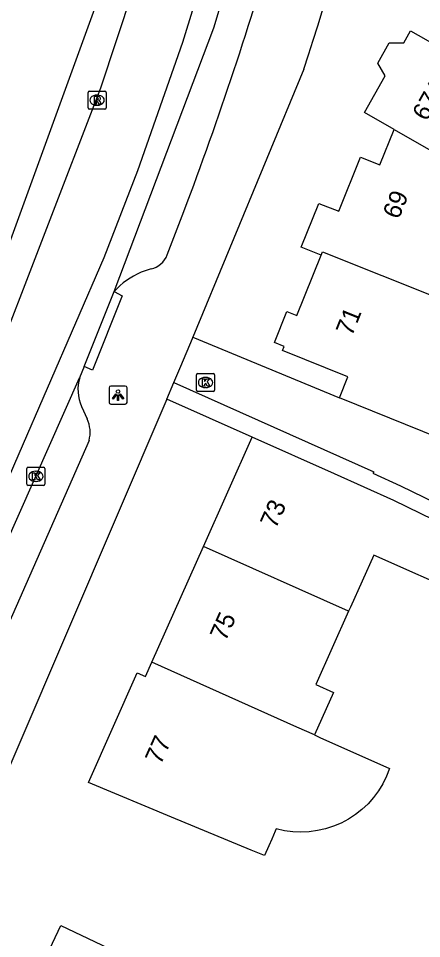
# Model space of a CAD drawing. Extents: x 160356 to 161355, y 381727 to 382845.
# Drawn here: x 160864.3 to 160886.7, y 382308 to 382359 of the extents above; entities that cross this region are included whole.
import ezdxf

# ---------------------------------------------------------------- set-up
doc = ezdxf.new("R2010")
doc.units = 0
for name, color, linetype in [('IMGEO_Kolk', 7, 'Continuous'), ('IMGEO_Lichtpunt', 7, 'Continuous'), ('IMGEO_Pand', 7, 'Continuous'), ('IMGEO_Pand_nummerreeks', 7, 'Continuous'), ('IMGEO_Rijbaan_lokaal_gesloten', 7, 'Continuous'), ('IMGEO_Rijbaan_lokaal_open', 7, 'Continuous'), ('IMGEO_Rioolput', 7, 'Continuous'), ('IMGEO_Voetpad_open', 7, 'Continuous')]:
    doc.layers.add(name, color=color, linetype=linetype)

msp = doc.modelspace()

# ---------------------------------------------------------------- linework, layer by layer
at = {"layer": 'IMGEO_Kolk'}
for p, q in [((160874.199, 382338.408), (160874.199, 382339.26)), ((160874.274, 382339.334), (160875.126, 382339.334)), ((160875.2, 382339.26), (160875.2, 382338.408)), ((160874.687, 382339.114), (160874.712, 382339.114)), ((160875.126, 382338.334), (160874.274, 382338.334)), ((160874.71, 382338.554), (160874.685, 382338.554)), ((160864.777, 382333.202), (160864.777, 382334.054)), ((160864.852, 382334.128), (160865.704, 382334.128)), ((160865.265, 382333.908), (160865.29, 382333.908)), ((160865.778, 382334.054), (160865.778, 382333.202)), ((160865.704, 382333.128), (160864.852, 382333.128)), ((160865.288, 382333.348), (160865.263, 382333.348))]:
    msp.add_line(p, q, dxfattribs=at)
for points in [[(160874.199, 382338.408), (160874.199, 382339.26)], [(160874.274, 382339.334), (160875.126, 382339.334)], [(160875.2, 382339.26), (160875.2, 382338.408)], [(160874.52, 382339.034), (160874.643, 382339.034), (160874.643, 382338.883), (160874.773, 382339.034), (160874.937, 382339.034), (160874.791, 382338.883), (160874.944, 382338.634), (160874.792, 382338.634), (160874.707, 382338.798), (160874.643, 382338.731), (160874.643, 382338.634), (160874.52, 382338.634), (160874.52, 382339.034)], [(160875.126, 382338.334), (160874.274, 382338.334)], [(160864.777, 382333.202), (160864.777, 382334.054)], [(160864.852, 382334.128), (160865.704, 382334.128)], [(160865.098, 382333.828), (160865.221, 382333.828), (160865.221, 382333.677), (160865.351, 382333.828), (160865.515, 382333.828), (160865.369, 382333.677), (160865.522, 382333.428), (160865.37, 382333.428), (160865.285, 382333.592), (160865.221, 382333.525), (160865.221, 382333.428), (160865.098, 382333.428), (160865.098, 382333.828)], [(160865.778, 382334.054), (160865.778, 382333.202)], [(160865.704, 382333.128), (160864.852, 382333.128)]]:
    msp.add_lwpolyline(points, dxfattribs=at)
for centre, start, end in [((160874.276, 382339.258), 91.552, 178.448), ((160874.276, 382339.258), 91.552, 178.448), ((160875.124, 382339.258), 1.552, 88.448), ((160875.124, 382339.258), 1.552, 88.448), ((160874.276, 382338.41), 181.552, 268.448), ((160874.276, 382338.41), 181.552, 268.448), ((160875.124, 382338.41), 271.552, 358.448), ((160875.124, 382338.41), 271.552, 358.448), ((160864.854, 382334.052), 91.552, 178.448), ((160864.854, 382334.052), 91.552, 178.448), ((160865.702, 382334.052), 1.552, 88.448), ((160865.702, 382334.052), 1.552, 88.448), ((160864.854, 382333.204), 181.552, 268.448), ((160864.854, 382333.204), 181.552, 268.448), ((160865.702, 382333.204), 271.552, 358.448), ((160865.702, 382333.204), 271.552, 358.448)]:
    msp.add_arc(centre, 0.0765, start, end, dxfattribs=at)
for centre, major_axis, ratio, start_param, end_param in [((160874.686, 382338.834), (-0.387, 0.002), 0.722429, 4.712389, 7.853982), ((160874.711, 382338.834), (-0.39, 0.002), 0.717154, 1.570796, 4.712389), ((160865.264, 382333.628), (-0.387, 0.002), 0.722429, 4.712389, 7.853982), ((160865.289, 382333.628), (-0.39, 0.002), 0.717154, 1.570796, 4.712389)]:
    msp.add_ellipse(centre, major_axis=major_axis, ratio=ratio, start_param=start_param, end_param=end_param, dxfattribs=at)
at = {"layer": 'IMGEO_Lichtpunt'}
for p, q in [((160869.341, 382338.538), (160869.341, 382337.731)), ((160869.341, 382338.538), (160869.341, 382337.731)), ((160870.243, 382338.633), (160869.435, 382338.633)), ((160870.243, 382338.633), (160869.435, 382338.633)), ((160870.337, 382337.731), (160870.337, 382338.538)), ((160870.337, 382337.731), (160870.337, 382338.538)), ((160869.435, 382337.637), (160870.243, 382337.637)), ((160869.435, 382337.637), (160870.243, 382337.637))]:
    msp.add_line(p, q, dxfattribs=at)
for points in [[(160869.715, 382338.202), (160869.754, 382338.174), (160869.566, 382337.912), (160869.528, 382337.939), (160869.715, 382338.202)], [(160869.817, 382338.154), (160869.864, 382338.154), (160869.864, 382337.832), (160869.817, 382337.832), (160869.817, 382338.154)], [(160869.927, 382338.174), (160869.965, 382338.201), (160870.152, 382337.939), (160870.113, 382337.911), (160869.927, 382338.174)]]:
    msp.add_lwpolyline(points, dxfattribs=at)
msp.add_circle((160869.84, 382338.336), 0.0994, dxfattribs=at)
for centre, start, end in [((160869.435, 382338.538), 90, 180), ((160869.435, 382338.538), 90, 180), ((160870.243, 382338.538), 0, 90), ((160870.243, 382338.538), 0, 90), ((160869.435, 382337.731), 180, 270), ((160869.435, 382337.731), 180, 270), ((160870.243, 382337.731), 270, 0), ((160870.243, 382337.731), 270, 360)]:
    msp.add_arc(centre, 0.0946, start, end, dxfattribs=at)
at = {"layer": 'IMGEO_Pand'}
for points in [[(160885.173, 382352.879), (160883.52, 382353.815), (160884.674, 382355.858), (160884.261, 382356.559), (160884.894, 382357.678), (160885.708, 382357.685), (160886.083, 382358.35), (160890.436, 382355.89), (160891.517, 382355.279), (160891.981, 382356.1)], [(160881.115, 382345.893), (160880.011, 382346.339), (160880.994, 382348.777), (160882.09, 382348.335), (160883.301, 382351.34), (160884.377, 382350.905), (160885.173, 382352.879)], [(160885.173, 382352.879), (160888.768, 382350.815)], [(160882.132, 382337.982), (160882.6, 382339.144), (160878.98, 382340.603), (160879.071, 382340.829), (160878.527, 382341.048), (160879.22, 382342.766), (160879.766, 382342.546), (160881.115, 382345.893)], [(160881.115, 382345.893), (160881.19, 382346.081), (160891.164, 382342.107)], [(160888.471, 382335.427), (160886.77, 382336.113), (160882.132, 382337.982)], [(160874.585, 382329.739), (160877.293, 382335.801)], [(160890.361, 382329.752), (160885.161, 382332.287), (160881.859, 382333.762), (160877.293, 382335.801)], [(160871.715, 382323.311), (160874.585, 382329.739)], [(160882.643, 382326.139), (160874.585, 382329.739)], [(160890.361, 382329.752), (160889.128, 382326.989), (160884.038, 382329.262), (160882.746, 382326.37), (160882.643, 382326.139)], [(160882.643, 382326.139), (160880.826, 382322.072), (160881.799, 382321.637), (160880.745, 382319.276)], [(160880.745, 382319.276), (160881.049, 382319.14), (160884.914, 382317.413), (160884.746, 382316.983), (160884.541, 382316.57), (160884.301, 382316.176), (160884.026, 382315.806), (160883.72, 382315.461), (160883.384, 382315.145), (160883.022, 382314.859), (160882.635, 382314.607), (160882.228, 382314.39), (160881.803, 382314.21), (160881.364, 382314.069), (160880.915, 382313.966), (160880.458, 382313.904), (160879.997, 382313.883), (160879.536, 382313.903), (160879.079, 382313.963), (160878.628, 382314.064), (160878.568, 382313.928), (160878.375, 382313.497), (160878.212, 382313.132), (160877.965, 382312.578), (160877.232, 382312.882), (160872.811, 382314.715), (160868.192, 382316.629), (160870.91, 382322.715), (160871.359, 382322.515), (160871.715, 382323.311)], [(160880.745, 382319.276), (160879.771, 382319.711), (160871.715, 382323.311)], [(160861.254, 382301.794), (160862.877, 382305.227), (160864.628, 382304.4), (160866.658, 382308.693), (160871.178, 382306.555), (160873.512, 382305.451), (160875.687, 382304.422), (160873.039, 382298.823), (160876.847, 382297.022), (160875.853, 382294.92)]]:
    msp.add_lwpolyline(points, dxfattribs=at)
at = {"layer": 'IMGEO_Rijbaan_lokaal_gesloten'}
for points in [[(160863.441, 382345.553), (160870.039, 382363.675)], [(160871.535, 382363.229), (160868.864, 382355.162), (160862.656, 382339.12), (160850.947, 382313.328), (160845.281, 382301.287), (160837.239, 382284.953), (160826.989, 382265.037), (160812.989, 382240.37), (160784.239, 382192.537), (160777.906, 382181.828), (160776.425, 382182.776)], [(160874.812, 382362.252), (160874.567, 382361.431), (160873.42, 382357.694), (160870.928, 382350.579), (160869.059, 382345.759), (160864.338, 382334.874), (160859.092, 382322.809), (160853.059, 382309.759), (160846.567, 382296.087), (160839.879, 382282.612), (160835.649, 382274.12), (160830.666, 382264.645), (160824.699, 382254.022), (160816.567, 382239.989), (160805.748, 382221.628), (160792.985, 382200.423), (160781.379, 382180.62), (160782.592, 382179.909)], [(160869.629, 382343.884), (160875.162, 382358.523), (160876.154, 382361.855)], [(160867.955, 382339.717), (160869.629, 382343.884)], [(160867.955, 382339.717), (160867.708, 382339.101)], [(160859.359, 382320.315), (160867.708, 382339.101)]]:
    msp.add_lwpolyline(points, dxfattribs=at)
at = {"layer": 'IMGEO_Rijbaan_lokaal_open'}
for points in [[(160872.943, 382338.838), (160873.33, 382339.739), (160873.965, 382341.274), (160873.995, 382341.347)], [(160873.995, 382341.347), (160882.132, 382337.982)], [(160872.943, 382338.838), (160884.033, 382333.886), (160883.992, 382333.795), (160885.528, 382333.109), (160890.786, 382330.545), (160897.619, 382326.885), (160905.536, 382322.657), (160905.112, 382321.863)]]:
    msp.add_lwpolyline(points, dxfattribs=at)
at = {"layer": 'IMGEO_Rioolput'}
for p, q in [((160868.173, 382354.075), (160868.173, 382354.927)), ((160868.248, 382355.001), (160869.1, 382355.001)), ((160868.661, 382354.781), (160868.686, 382354.781)), ((160869.174, 382354.927), (160869.174, 382354.075)), ((160868.684, 382354.221), (160868.659, 382354.221)), ((160869.1, 382354.001), (160868.248, 382354.001))]:
    msp.add_line(p, q, dxfattribs=at)
for points in [[(160868.173, 382354.075), (160868.173, 382354.927)], [(160868.248, 382355.001), (160869.1, 382355.001)], [(160868.762, 382354.699), (160868.51, 382354.701), (160868.51, 382354.301)], [(160868.688, 382354.62), (160868.634, 382354.62), (160868.634, 382354.539)], [(160869.174, 382354.927), (160869.174, 382354.075)], [(160868.51, 382354.301), (160868.634, 382354.301), (160868.634, 382354.463), (160868.645, 382354.463)], [(160868.634, 382354.539), (160868.686, 382354.539)], [(160868.692, 382354.434), (160868.763, 382354.301), (160868.903, 382354.301), (160868.838, 382354.427)], [(160869.1, 382354.001), (160868.248, 382354.001)]]:
    msp.add_lwpolyline(points, dxfattribs=at)
for centre, radius, start, end in [((160868.25, 382354.925), 0.0765, 91.552, 178.448), ((160868.25, 382354.925), 0.0765, 91.552, 178.448), ((160868.694, 382354.524), 0.0964, 77.0061, 93.1865), ((160868.708, 382354.581), 0.0378, 276.6634, 79.6772), ((160868.761, 382354.589), 0.109, 350.3612, 89.416), ((160868.759, 382354.589), 0.112, 277.5842, 350.9817), ((160869.098, 382354.925), 0.0765, 1.552, 88.448), ((160869.098, 382354.925), 0.0765, 1.552, 88.448), ((160868.25, 382354.077), 0.0765, 181.552, 268.448), ((160868.25, 382354.077), 0.0765, 181.552, 268.448), ((160868.644, 382354.41), 0.0533, 26.0293, 88.6989), ((160868.67, 382354.728), 0.19, 274.7715, 282.9687), ((160868.743, 382354.374), 0.108, 29.5134, 73.7905), ((160869.098, 382354.077), 0.0765, 271.552, 358.448), ((160869.098, 382354.077), 0.0765, 271.552, 358.448)]:
    msp.add_arc(centre, radius, start, end, dxfattribs=at)
for centre, major_axis, ratio, start_param, end_param in [((160868.66, 382354.501), (-0.387, 0.002), 0.722429, 4.712389, 7.853982), ((160868.685, 382354.501), (-0.39, 0.002), 0.717154, 1.570796, 4.712389)]:
    msp.add_ellipse(centre, major_axis=major_axis, ratio=ratio, start_param=start_param, end_param=end_param, dxfattribs=at)
at = {"layer": 'IMGEO_Voetpad_open'}
for points in [[(160880.149, 382356.225), (160873.995, 382341.347)], [(160871.671, 382345.144), (160871.114, 382344.949)], [(160869.629, 382343.884), (160870.073, 382343.65), (160868.418, 382339.528), (160867.955, 382339.717)], [(160872.549, 382337.919), (160872.943, 382338.838)], [(160872.549, 382337.919), (160861.447, 382312.039), (160855.676, 382299.934), (160853.77, 382296.133), (160836.402, 382261.505)], [(160877.293, 382335.801), (160872.549, 382337.919)], [(160867.806, 382337.507), (160868.116, 382336.812)], [(160868.227, 382335.619), (160862.412, 382322.418)]]:
    msp.add_lwpolyline(points, dxfattribs=at)
for centre, radius, start, end in [((160651.883, 382431.729), 240.429, 341.69717, 348.10664), ((160678.047, 382422.091), 208.904, 338.61374, 343.16083), ((160871.437, 382346.323), 1.202, 281.2272, 340.0491), ((160872.802, 382341.028), 4.269, 113.2884, 138.0056), ((160869.972, 382338.44), 2.358, 163.728, 203.3083), ((160866.646, 382336.074), 1.645, 343.954, 26.6773)]:
    msp.add_arc(centre, radius, start, end, dxfattribs=at)

# ---------------------------------------------------------------- texts
at = {"layer": 'IMGEO_Pand_nummerreeks'}
for s, rotation, p in [('67A', 60.5215, (160886.989, 382353.287)), ('69', 68.0508, (160885.428, 382347.846)), ('71', 68.0214, (160882.822, 382341.359)), ('73', 65.9303, (160878.597, 382330.677)), ('75', 65.9303, (160875.808, 382324.432)), ('77', 65.936, (160872.209, 382317.579))]:
    msp.add_text(s, height=1, rotation=rotation, dxfattribs=at).set_placement(p)

doc.saveas('drawing.dxf')
